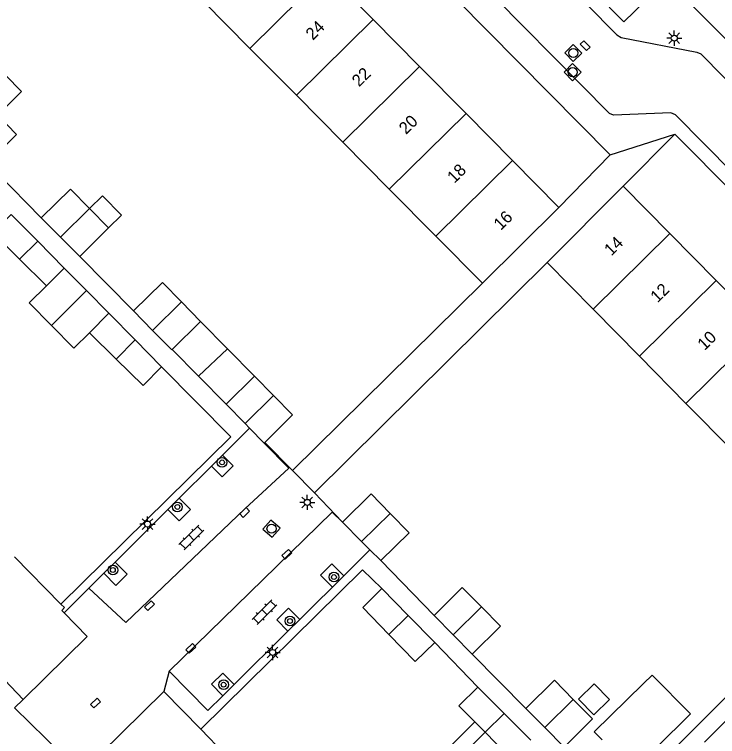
# Model space of a CAD drawing. Extents: x 128000 to 131008, y 398996 to 402500.
# Drawn here: x 129679.1 to 129737.1, y 399317.2 to 399376.8 of the extents above; entities that cross this region are included whole.
import ezdxf

# ---------------------------------------------------------------- set-up
doc = ezdxf.new("R2010")
doc.units = 0
for name, color, linetype in [('gg-afsc-erfafscheiding', 7, 'Continuous'), ('gg-anno-huisnummerreeks BGT', 7, 'Continuous'), ('gg-bbg-bijgebouw', 7, 'Continuous'), ('gg-bbg-gedigitaliseerde bebouwing', 7, 'Continuous'), ('gg-bbg-gedigitaliseerde bijgebouw', 7, 'Continuous'), ('gg-bbg-hoofdgebouw', 7, 'Continuous'), ('gg-bbg-luifel en loopbrug', 7, 'Continuous'), ('gg-bbg-tussenscheiding', 7, 'Continuous'), ('gg-knt-verharding', 7, 'Continuous'), ('gt-grn-weggrens', 7, 'Continuous'), ('gt-symb-boom', 7, 'Continuous'), ('gt-symb-klinker verharding', 7, 'Continuous'), ('gt-symb-kolk', 7, 'Continuous'), ('gt-symb-kolk center center', 7, 'Continuous'), ('gt-symb-lichtmast', 7, 'Continuous'), ('gt-symb-rioolschacht', 7, 'Continuous')]:
    doc.layers.add(name, color=color, linetype=linetype)

# ---------------------------------------------------------------- blocks, each defined once
blk = doc.blocks.new('gt0-KOLKCC')
at = {"layer": 'gt-symb-kolk center center'}
blk.add_lwpolyline([(-0.375, 0.2), (0.375, 0.2), (0.375, -0.2), (-0.375, -0.2)], close=True, dxfattribs=at)
blk = doc.blocks.new('gt0-RS')
at = {"layer": 'gt-symb-rioolschacht'}
blk.add_lwpolyline([(-0.5, -0.5), (0.5, -0.5), (0.5, 0.5), (-0.5, 0.5)], close=True, dxfattribs=at)
blk.add_circle((0, 0), 0.375, dxfattribs=at)
blk = doc.blocks.new('gt0-LMAST')
at = {"layer": 'gt-symb-lichtmast'}
for p, q in [((-0.005, 0.246), (-0.005, 0.621)), ((-0.182, 0.173), (-0.447, 0.438)), ((0.172, 0.173), (0.437, 0.438)), ((-0.255, -0.004), (-0.63, -0.004)), ((-0.182, -0.181), (-0.447, -0.446)), ((-0.005, -0.254), (-0.005, -0.629)), ((0.437, -0.446), (0.172, -0.181)), ((0.245, -0.004), (0.62, -0.004))]:
    blk.add_line(p, q, dxfattribs=at)
blk.add_circle((-0.005, -0.004), 0.25, dxfattribs=at)
blk = doc.blocks.new('gt0-KL1')
at = {"layer": 'gt-symb-klinker verharding'}
for p, q in [((-1.15, 0.3), (1.15, 0.3)), ((-1, -0.3), (-1, 0.3)), ((-0.5, 0.3), (-0.5, 0.45)), ((0, -0.3), (0, 0.3)), ((0.5, 0.3), (0.5, 0.45)), ((1, -0.3), (1, 0.3)), ((-1.15, -0.3), (1.15, -0.3)), ((-0.5, -0.45), (-0.5, -0.3)), ((0.5, -0.45), (0.5, -0.3))]:
    blk.add_line(p, q, dxfattribs=at)
blk = doc.blocks.new('gt0-BOOM')
at = {"layer": 'gt-symb-boom'}
for radius in [0.4, 0.2]:
    blk.add_circle((0, 0), radius, dxfattribs=at)
blk = doc.blocks.new('gt0-KOLK')
at = {"layer": 'gt-symb-kolk'}
blk.add_lwpolyline([(0, 0), (0.375, 0), (0.375, 0.4), (-0.375, 0.4), (-0.375, 0), (0, 0)], dxfattribs=at)

msp = doc.modelspace()

# ---------------------------------------------------------------- linework, layer by layer
at = {"layer": 'gg-afsc-erfafscheiding'}
for p, q in [((129676.876, 399364.502), (129681.3, 399359.989)), ((129684.473, 399356.798), (129688.929, 399352.311)), ((129703.87, 399337.287), (129723.07, 399356.3)), ((129717.72, 399354.58), (129702.053, 399339.112)), ((129702.053, 399339.112), (129699.753, 399341.443)), ((129706.18, 399334.85), (129703.87, 399337.287)), ((129713.732, 399327.158), (129709.33, 399331.68)), ((129717.36, 399321.242), (129713.787, 399324.922)), ((129721.318, 399319.481), (129716.89, 399323.956))]:
    msp.add_line(p, q, dxfattribs=at)
for points in [[(129682.929, 399328.094), (129696.957, 399341.902), (129691.24, 399347.694)], [(129694.469, 399317.763), (129707.82, 399330.92), (129709.41, 399329.37)], [(129748.288, 399330.832), (129729.053, 399311.644), (129724.477, 399316.279)]]:
    msp.add_lwpolyline(points, dxfattribs=at)
at = {"layer": 'gg-bbg-bijgebouw'}
for p, q in [((129682.89, 399358.39), (129681.3, 399359.989)), ((129684.473, 399356.798), (129682.89, 399358.39)), ((129683.202, 399355.838), (129681.004, 399358.06)), ((129686.883, 399352.116), (129689.061, 399349.906)), ((129690.494, 399350.689), (129688.913, 399352.295)), ((129692.073, 399349.085), (129690.494, 399350.689)), ((129689.061, 399349.906), (129691.24, 399347.694)), ((129691.24, 399347.694), (129689.71, 399346.14)), ((129696.56, 399344.59), (129698.9, 399346.92)), ((129698.9, 399346.92), (129700.475, 399345.32)), ((129698.13, 399342.99), (129696.56, 399344.59)), ((129698.13, 399342.99), (129698.502, 399342.611)), ((129698.502, 399342.611), (129699.7, 399341.39)), ((129699.7, 399341.39), (129699.753, 399341.443)), ((129707.755, 399333.265), (129706.18, 399334.85)), ((129707.755, 399333.265), (129708.443, 399332.572)), ((129708.443, 399332.572), (129709.33, 399331.68)), ((129709.41, 399329.37), (129707.84, 399327.82)), ((129709.41, 399329.37), (129711.595, 399327.15)), ((129711.595, 399327.15), (129713.787, 399324.922)), ((129715.311, 399325.557), (129713.732, 399327.158)), ((129716.89, 399323.956), (129715.311, 399325.557)), ((129717.36, 399321.242), (129719.524, 399319.064)), ((129719.524, 399319.064), (129721.725, 399316.85)), ((129721.318, 399319.481), (129722.884, 399317.894)), ((129738.251, 399318.883), (129736.049, 399316.686)), ((129722.884, 399317.894), (129724.477, 399316.279))]:
    msp.add_line(p, q, dxfattribs=at)
for points in [[(129681.004, 399358.06), (129678.827, 399360.261), (129678.521, 399359.959)], [(129699.753, 399341.443), (129702.05, 399343.72), (129700.475, 399345.32)], [(129706.18, 399334.85), (129708.53, 399337.2), (129710.105, 399335.585)], [(129709.33, 399331.68), (129711.68, 399333.97), (129710.105, 399335.585)]]:
    msp.add_lwpolyline(points, dxfattribs=at)
at = {"layer": 'gg-bbg-gedigitaliseerde bebouwing'}
for p, q in [((129682.929, 399328.094), (129679.086, 399331.986)), ((129694.469, 399317.763), (129698.044, 399314.096))]:
    msp.add_line(p, q, dxfattribs=at)
at = {"layer": 'gg-bbg-gedigitaliseerde bijgebouw'}
for p, q in [((129686.861, 399359.149), (129685.278, 399360.758)), ((129684.473, 399356.798), (129686.861, 399359.149)), ((129679.492, 399356.566), (129681.723, 399354.364)), ((129681.723, 399354.364), (129683.202, 399355.838)), ((129694.458, 399351.433), (129692.873, 399353.043)), ((129685.291, 399350.503), (129686.883, 399352.116)), ((129688.929, 399352.311), (129688.913, 399352.295)), ((129692.099, 399349.111), (129694.458, 399351.433)), ((129687.494, 399348.328), (129685.291, 399350.503)), ((129692.073, 399349.085), (129692.099, 399349.111)), ((129689.71, 399346.14), (129687.494, 399348.328)), ((129707.84, 399327.82), (129710.01, 399325.585)), ((129717.941, 399317.506), (129717.095, 399318.357)), ((129720.149, 399315.284), (129717.941, 399317.506))]:
    msp.add_line(p, q, dxfattribs=at)
for points in [[(129676.876, 399364.502), (129679.267, 399366.855), (129677.687, 399368.457)], [(129681.3, 399359.989), (129683.704, 399362.356), (129685.278, 399360.758)], [(129679.492, 399356.566), (129677.28, 399358.75), (129678.521, 399359.959)], [(129692.873, 399353.043), (129691.298, 399354.643), (129688.929, 399352.311)], [(129717.646, 399327.852), (129716.048, 399329.46), (129713.732, 399327.158)], [(129716.89, 399323.956), (129719.216, 399326.272), (129717.646, 399327.852)], [(129710.01, 399325.585), (129712.174, 399323.356), (129713.787, 399324.922)], [(129721.318, 399319.481), (129723.664, 399321.796), (129725.225, 399320.215)], [(129725.661, 399320.234), (129726.944, 399321.497), (129728.207, 399320.214), (129726.924, 399318.951), (129725.661, 399320.234)], [(129717.095, 399318.357), (129715.784, 399319.676), (129717.36, 399321.242)], [(129724.477, 399316.279), (129726.805, 399318.614), (129725.225, 399320.215)]]:
    msp.add_lwpolyline(points, dxfattribs=at)
at = {"layer": 'gg-bbg-hoofdgebouw'}
for p, q in [((129708.703, 399376.365), (129704.869, 399380.244)), ((129694.7, 399377.86), (129698.534, 399373.982)), ((129712.537, 399372.486), (129708.703, 399376.365)), ((129698.534, 399373.982), (129702.369, 399370.104)), ((129716.371, 399368.607), (129712.537, 399372.486)), ((129702.369, 399370.104), (129706.204, 399366.226)), ((129720.206, 399364.729), (129716.371, 399368.607)), ((129706.204, 399366.226), (129710.039, 399362.348)), ((129724.04, 399360.85), (129720.206, 399364.729)), ((129723.07, 399356.3), (129729.36, 399362.59)), ((129729.36, 399362.59), (129733.198, 399358.698)), ((129710.039, 399362.348), (129713.874, 399358.47)), ((129717.72, 399354.58), (129724.04, 399360.85)), ((129713.874, 399358.47), (129717.72, 399354.58)), ((129733.198, 399358.698), (129737.035, 399354.809)), ((129726.863, 399352.45), (129723.07, 399356.3)), ((129737.035, 399354.809), (129740.871, 399350.919)), ((129730.698, 399348.559), (129726.863, 399352.45)), ((129734.533, 399344.668), (129730.698, 399348.559)), ((129738.367, 399340.776), (129734.533, 399344.668)), ((129683.22, 399327.8), (129682.929, 399328.094)), ((129691.41, 399320.87), (129686.13, 399315.67)), ((129691.41, 399320.87), (129694.469, 399317.763))]:
    msp.add_line(p, q, dxfattribs=at)
for points in [[(129679.8, 399320.21), (129685.08, 399325.42), (129683.187, 399327.377)], [(129683.22, 399327.8), (129683, 399327.57), (129683.187, 399327.377)], [(129676.98, 399321.65), (129677.73, 399322.37), (129679.8, 399320.21)]]:
    msp.add_lwpolyline(points, dxfattribs=at)
at = {"layer": 'gg-bbg-luifel en loopbrug'}
for p, q in [((129683.202, 399355.838), (129685.043, 399353.977)), ((129685.043, 399353.977), (129682.144, 399351.089)), ((129685.043, 399353.977), (129686.883, 399352.116)), ((129694.458, 399351.433), (129696.679, 399349.177)), ((129692.099, 399349.111), (129694.28, 399346.9)), ((129694.28, 399346.9), (129696.679, 399349.177)), ((129696.679, 399349.177), (129698.9, 399346.92)), ((129694.28, 399346.9), (129696.56, 399344.59))]:
    msp.add_line(p, q, dxfattribs=at)
for points in [[(129673.72, 399372.478), (129675.706, 399374.442), (129679.678, 399370.426), (129677.687, 399368.457)], [(129686.861, 399359.149), (129687.93, 399360.201), (129686.346, 399361.81), (129685.278, 399360.758)], [(129681.723, 399354.364), (129680.299, 399352.959), (129682.144, 399351.089)], [(129682.144, 399351.089), (129683.99, 399349.219), (129685.291, 399350.503)], [(129727.601, 399316.889), (129726.965, 399317.535), (129731.027, 399321.533), (129731.739, 399322.235), (129734.896, 399319.028), (129734.184, 399318.327), (129730.122, 399314.328), (129729.425, 399315.037)], [(129717.941, 399317.506), (129715.816, 399315.388), (129714.969, 399316.238), (129717.095, 399318.357)]]:
    msp.add_lwpolyline(points, dxfattribs=at)
at = {"layer": 'gg-bbg-tussenscheiding'}
for p, q in [((129704.869, 399380.244), (129698.534, 399373.982)), ((129708.703, 399376.365), (129702.369, 399370.104)), ((129712.537, 399372.486), (129706.204, 399366.226)), ((129716.371, 399368.607), (129710.039, 399362.348)), ((129720.206, 399364.729), (129713.874, 399358.47)), ((129685.278, 399360.758), (129682.89, 399358.39)), ((129733.198, 399358.698), (129726.863, 399352.45)), ((129679.492, 399356.566), (129681.004, 399358.06)), ((129737.035, 399354.809), (129730.698, 399348.559)), ((129692.873, 399353.043), (129690.494, 399350.689)), ((129740.871, 399350.919), (129734.533, 399344.668)), ((129687.494, 399348.328), (129689.061, 399349.906)), ((129700.475, 399345.32), (129698.13, 399342.99)), ((129710.105, 399335.585), (129707.755, 399333.265)), ((129717.646, 399327.852), (129715.311, 399325.557)), ((129710.01, 399325.585), (129711.595, 399327.15)), ((129725.225, 399320.215), (129722.884, 399317.894)), ((129717.941, 399317.506), (129719.524, 399319.064))]:
    msp.add_line(p, q, dxfattribs=at)
at = {"layer": 'gg-knt-verharding'}
for p, q in [((129733.62, 399366.9), (129729.36, 399362.59)), ((129758.824, 399341.386), (129733.62, 399366.9)), ((129728.264, 399365.197), (129724.04, 399360.85)), ((129696.269, 399340.39), (129698.502, 399342.611)), ((129699.7, 399341.39), (129701.748, 399339.308)), ((129695.366, 399339.492), (129696.269, 399340.39)), ((129692.692, 399336.833), (129695.366, 399339.492)), ((129691.757, 399335.902), (129692.692, 399336.833)), ((129687.394, 399331.563), (129691.757, 399335.902)), ((129705.331, 399335.689), (129700.716, 399331.189)), ((129705.331, 399335.689), (129706.18, 399334.85)), ((129708.443, 399332.572), (129706.273, 399330.42)), ((129686.457, 399330.631), (129687.394, 399331.563)), ((129700.716, 399331.189), (129691.868, 399322.56)), ((129685.231, 399329.411), (129686.457, 399330.631)), ((129706.273, 399330.42), (129705.346, 399329.501)), ((129683.187, 399327.377), (129685.231, 399329.411)), ((129705.346, 399329.501), (129703.849, 399328.016)), ((129703.849, 399328.016), (129702.639, 399326.817)), ((129702.639, 399326.817), (129701.671, 399325.857)), ((129701.671, 399325.857), (129697.226, 399321.448)), ((129695.054, 399319.295), (129691.868, 399322.56)), ((129697.226, 399321.448), (129696.292, 399320.522)), ((129679.08, 399319.53), (129679.8, 399320.21)), ((129696.292, 399320.522), (129695.054, 399319.295))]:
    msp.add_line(p, q, dxfattribs=at)
for points in [[(129680.08, 399423.11), (129697.05, 399405.99), (129697.41, 399405.86), (129698.26, 399405.86), (129698.57, 399405.71), (129728.82, 399375.1), (129729.17, 399374.89), (129735.43, 399373.68), (129735.77, 399373.54), (129763.999, 399344.886)], [(129698.41, 399407.54), (129729.41, 399376.16), (129732.96, 399379.64), (129737.924, 399374.629)], [(129759.64, 399342.192), (129733.66, 399368.49), (129733.27, 399368.66), (129728.54, 399368.47), (129728.21, 399368.61), (129692.954, 399404.294)], [(129689.78, 399398.09), (129692.79, 399401.09), (129728.264, 399365.197)], [(129695.366, 399339.492), (129696.241, 399338.612), (129697.157, 399339.498), (129696.269, 399340.39)], [(129701.748, 399339.308), (129698.116, 399335.954), (129688.284, 399326.56), (129685.231, 399329.411)], [(129691.757, 399335.902), (129692.694, 399334.96), (129693.63, 399335.89), (129692.692, 399336.833)], [(129686.457, 399330.631), (129687.449, 399329.634), (129688.393, 399330.559), (129687.394, 399331.563)], [(129705.346, 399329.501), (129704.362, 399330.493), (129705.289, 399331.412), (129706.273, 399330.42)], [(129701.671, 399325.857), (129700.753, 399326.783), (129701.713, 399327.751), (129702.639, 399326.817)], [(129696.292, 399320.522), (129695.35, 399321.472), (129696.294, 399322.388), (129697.226, 399321.448)]]:
    msp.add_lwpolyline(points, dxfattribs=at)
at = {"layer": 'gt-grn-weggrens'}
for p, q in [((129728.264, 399365.197), (129733.62, 399366.9)), ((129703.87, 399337.287), (129702.053, 399339.112)), ((129691.868, 399322.56), (129691.41, 399320.87)), ((129679.08, 399319.53), (129684.6, 399314.16))]:
    msp.add_line(p, q, dxfattribs=at)

# ---------------------------------------------------------------- block references
at = {"layer": 'gt-symb-boom'}
for p in [(129696.23, 399339.791), (129692.541, 399336.115), (129687.215, 399330.906), (129705.466, 399330.322), (129701.835, 399326.692), (129696.355, 399321.433)]:
    msp.add_blockref('gt0-BOOM', p, dxfattribs=at)
at = {"layer": 'gt-symb-klinker verharding'}
for p, rotation in [((129693.697, 399333.595), 44.67584063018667), ((129699.733, 399327.425), 44.67584063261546)]:
    msp.add_blockref('gt0-KL1', p, dxfattribs=dict(at, rotation=rotation))
at = {"layer": 'gt-symb-kolk', "rotation": -45.567266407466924}
msp.add_blockref('gt0-KOLK', (129726.064, 399374.064), dxfattribs=at)
at = {"layer": 'gt-symb-kolk center center'}
for p, rotation in [((129698.092, 399335.655), -136.37742658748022), ((129701.577, 399332.207), -136.37742658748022), ((129690.232, 399327.959), -136.3774265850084), ((129693.648, 399324.43), -136.37742658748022), ((129685.772, 399319.915), -136.37742658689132)]:
    msp.add_blockref('gt0-KOLKCC', p, dxfattribs=dict(at, rotation=rotation))
at = {"layer": 'gt-symb-lichtmast'}
for p in [(129733.57, 399374.827), (129703.269, 399336.494), (129690.078, 399334.705), (129700.408, 399324.101)]:
    msp.add_blockref('gt0-LMAST', p, dxfattribs=at)
at = {"layer": 'gt-symb-rioolschacht'}
for p, rotation in [((129725.226, 399373.6), -45.324159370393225), ((129725.172, 399372.015), -45.324159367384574), ((129700.313, 399334.314), -131.3529363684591)]:
    msp.add_blockref('gt0-RS', p, dxfattribs=dict(at, rotation=rotation))

# ---------------------------------------------------------------- texts
at = {"layer": 'gg-anno-huisnummerreeks BGT'}
for s, rotation, p in [('24', 44.7, (129703.727, 399374.605)), ('22', 44.7, (129707.539, 399370.748)), ('20', 44.7, (129711.421, 399366.82)), ('18', 44.7, (129715.41, 399362.786)), ('16', 44.7, (129719.244, 399358.908)), ('14', 44.6, (129728.369, 399356.791)), ('12', 44.6, (129732.185, 399352.922)), ('10', 44.6, (129736.069, 399348.985))]:
    msp.add_text(s, height=1, rotation=rotation, dxfattribs=at).set_placement(p)

doc.saveas('drawing.dxf')
